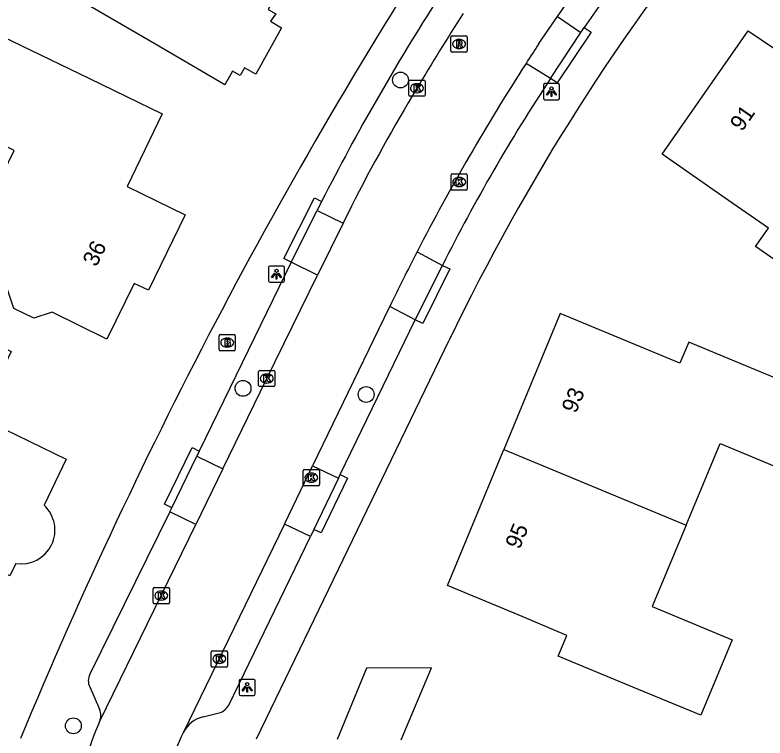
# Model space of a CAD drawing. Extents: x 160457 to 162082, y 388340 to 389736.
# Drawn here: x 161089.47 to 161135.79, y 388397.98 to 388442.64 of the extents above; entities that cross this region are included whole.
import ezdxf

# ---------------------------------------------------------------- set-up
doc = ezdxf.new("R2010")
doc.units = 0
for name, color, linetype in [('IMGEO_Boom', 7, 'Continuous'), ('IMGEO_Brandkraan', 7, 'Continuous'), ('IMGEO_Kolk', 7, 'Continuous'), ('IMGEO_Lichtpunt', 7, 'Continuous'), ('IMGEO_Pand', 7, 'Continuous'), ('IMGEO_Pand_nummerreeks', 7, 'Continuous'), ('IMGEO_Parkeervlak_open', 7, 'Continuous'), ('IMGEO_Rijbaan_lokaal_open', 7, 'Continuous'), ('IMGEO_Rioolput', 7, 'Continuous'), ('IMGEO_Voetpad_open', 7, 'Continuous')]:
    doc.layers.add(name, color=color, linetype=linetype)

msp = doc.modelspace()

# ---------------------------------------------------------------- linework, layer by layer
at = {"layer": 'IMGEO_Boom'}
for centre in [(161113.28, 388438.62), (161103.557, 388419.571), (161111.157, 388419.194), (161093.08, 388398.727)]:
    msp.add_circle(centre, 0.489, dxfattribs=at)
at = {"layer": 'IMGEO_Brandkraan'}
for p, q in [((161102.076, 388421.973), (161102.076, 388422.825)), ((161102.151, 388422.899), (161103.003, 388422.899)), ((161103.077, 388422.825), (161103.077, 388421.973)), ((161102.564, 388422.679), (161102.589, 388422.679)), ((161103.003, 388421.899), (161102.151, 388421.899)), ((161102.587, 388422.119), (161102.562, 388422.119))]:
    msp.add_line(p, q, dxfattribs=at)
for points in [[(161102.076, 388421.973), (161102.076, 388422.825)], [(161102.151, 388422.899), (161103.003, 388422.899)], [(161103.077, 388422.825), (161103.077, 388421.973)], [(161102.424, 388422.599), (161102.424, 388422.199), (161102.637, 388422.199)], [(161102.655, 388422.599), (161102.424, 388422.599)], [(161102.603, 388422.518), (161102.549, 388422.518), (161102.549, 388422.442)], [(161102.549, 388422.442), (161102.602, 388422.442)], [(161102.611, 388422.366), (161102.549, 388422.366), (161102.549, 388422.285)], [(161103.003, 388421.899), (161102.151, 388421.899)], [(161102.549, 388422.285), (161102.611, 388422.285)]]:
    msp.add_lwpolyline(points, dxfattribs=at)
for centre, radius, start, end in [((161102.153, 388422.823), 0.0765, 91.552, 178.448), ((161102.153, 388422.823), 0.0765, 91.552, 178.448), ((161103.001, 388422.823), 0.0765, 1.552, 88.448), ((161103.001, 388422.823), 0.0765, 1.552, 88.448), ((161102.604, 388422.48), 0.0379, 267.8285, 90.9355), ((161102.612, 388422.325), 0.0404, 269.8759, 90.5077), ((161102.659, 388422.454), 0.145, 59.4692, 91.5367), ((161102.684, 388422.501), 0.0922, 285.5137, 58.1501), ((161102.689, 388422.309), 0.105, 301.3115, 78.989), ((161102.153, 388421.975), 0.0765, 181.552, 268.448), ((161102.153, 388421.975), 0.0765, 181.552, 268.448), ((161102.643, 388422.45), 0.251, 268.6676, 293.5347), ((161103.001, 388421.975), 0.0765, 271.552, 358.448), ((161103.001, 388421.975), 0.0765, 271.552, 358.448)]:
    msp.add_arc(centre, radius, start, end, dxfattribs=at)
for centre, major_axis, ratio, start_param, end_param in [((161102.563, 388422.399), (-0.387, 0.002), 0.722429, 4.712389, 7.853982), ((161102.588, 388422.399), (-0.39, 0.002), 0.717154, 1.570796, 4.712389)]:
    msp.add_ellipse(centre, major_axis=major_axis, ratio=ratio, start_param=start_param, end_param=end_param, dxfattribs=at)
at = {"layer": 'IMGEO_Kolk'}
for p, q in [((161113.793, 388437.688), (161113.793, 388438.54)), ((161113.868, 388438.614), (161114.72, 388438.614)), ((161114.794, 388438.54), (161114.794, 388437.688)), ((161114.281, 388438.394), (161114.306, 388438.394)), ((161114.72, 388437.614), (161113.868, 388437.614)), ((161114.304, 388437.834), (161114.279, 388437.834)), ((161116.403, 388431.893), (161116.403, 388432.745)), ((161116.478, 388432.819), (161117.33, 388432.819)), ((161116.891, 388432.599), (161116.916, 388432.599)), ((161117.404, 388432.745), (161117.404, 388431.893)), ((161116.914, 388432.039), (161116.889, 388432.039)), ((161117.33, 388431.819), (161116.478, 388431.819)), ((161104.519, 388419.754), (161104.519, 388420.606)), ((161104.594, 388420.68), (161105.446, 388420.68)), ((161105.007, 388420.46), (161105.032, 388420.46)), ((161105.52, 388420.606), (161105.52, 388419.754)), ((161105.446, 388419.68), (161104.594, 388419.68)), ((161105.03, 388419.9), (161105.005, 388419.9)), ((161107.271, 388413.633), (161107.271, 388414.485)), ((161107.346, 388414.559), (161108.198, 388414.559)), ((161108.272, 388414.485), (161108.272, 388413.633)), ((161107.759, 388414.339), (161107.784, 388414.339)), ((161108.198, 388413.559), (161107.346, 388413.559)), ((161107.782, 388413.779), (161107.757, 388413.779)), ((161098.007, 388406.347), (161098.007, 388407.199)), ((161098.082, 388407.273), (161098.934, 388407.273)), ((161098.495, 388407.053), (161098.52, 388407.053)), ((161099.008, 388407.199), (161099.008, 388406.347)), ((161098.934, 388406.273), (161098.082, 388406.273)), ((161098.518, 388406.493), (161098.493, 388406.493)), ((161101.666, 388403.361), (161102.518, 388403.361)), ((161101.591, 388402.435), (161101.591, 388403.287)), ((161102.079, 388403.141), (161102.104, 388403.141)), ((161102.592, 388403.287), (161102.592, 388402.435)), ((161102.102, 388402.581), (161102.077, 388402.581)), ((161102.518, 388402.361), (161101.666, 388402.361))]:
    msp.add_line(p, q, dxfattribs=at)
for points in [[(161113.793, 388437.688), (161113.793, 388438.54)], [(161113.868, 388438.614), (161114.72, 388438.614)], [(161114.794, 388438.54), (161114.794, 388437.688)], [(161114.114, 388438.314), (161114.237, 388438.314), (161114.237, 388438.163), (161114.367, 388438.314), (161114.531, 388438.314), (161114.385, 388438.163), (161114.538, 388437.914), (161114.386, 388437.914), (161114.301, 388438.078), (161114.237, 388438.011), (161114.237, 388437.914), (161114.114, 388437.914), (161114.114, 388438.314)], [(161114.72, 388437.614), (161113.868, 388437.614)], [(161116.403, 388431.893), (161116.403, 388432.745)], [(161116.478, 388432.819), (161117.33, 388432.819)], [(161116.724, 388432.519), (161116.847, 388432.519), (161116.847, 388432.368), (161116.977, 388432.519), (161117.141, 388432.519), (161116.995, 388432.368), (161117.148, 388432.119), (161116.996, 388432.119), (161116.911, 388432.283), (161116.847, 388432.216), (161116.847, 388432.119), (161116.724, 388432.119), (161116.724, 388432.519)], [(161117.404, 388432.745), (161117.404, 388431.893)], [(161117.33, 388431.819), (161116.478, 388431.819)], [(161104.519, 388419.754), (161104.519, 388420.606)], [(161104.594, 388420.68), (161105.446, 388420.68)], [(161105.52, 388420.606), (161105.52, 388419.754)], [(161104.84, 388420.38), (161104.963, 388420.38), (161104.963, 388420.229), (161105.093, 388420.38), (161105.257, 388420.38), (161105.111, 388420.229), (161105.264, 388419.98), (161105.112, 388419.98), (161105.027, 388420.144), (161104.963, 388420.077), (161104.963, 388419.98), (161104.84, 388419.98), (161104.84, 388420.38)], [(161105.446, 388419.68), (161104.594, 388419.68)], [(161107.271, 388413.633), (161107.271, 388414.485)], [(161107.346, 388414.559), (161108.198, 388414.559)], [(161108.272, 388414.485), (161108.272, 388413.633)], [(161107.592, 388414.259), (161107.715, 388414.259), (161107.715, 388414.108), (161107.845, 388414.259), (161108.009, 388414.259), (161107.863, 388414.108), (161108.016, 388413.859), (161107.864, 388413.859), (161107.779, 388414.023), (161107.715, 388413.956), (161107.715, 388413.859), (161107.592, 388413.859), (161107.592, 388414.259)], [(161108.198, 388413.559), (161107.346, 388413.559)], [(161098.007, 388406.347), (161098.007, 388407.199)], [(161098.082, 388407.273), (161098.934, 388407.273)], [(161099.008, 388407.199), (161099.008, 388406.347)], [(161098.328, 388406.973), (161098.451, 388406.973), (161098.451, 388406.822), (161098.581, 388406.973), (161098.745, 388406.973), (161098.599, 388406.822), (161098.752, 388406.573), (161098.6, 388406.573), (161098.515, 388406.737), (161098.451, 388406.67), (161098.451, 388406.573), (161098.328, 388406.573), (161098.328, 388406.973)], [(161098.934, 388406.273), (161098.082, 388406.273)], [(161101.666, 388403.361), (161102.518, 388403.361)], [(161101.591, 388402.435), (161101.591, 388403.287)], [(161101.912, 388403.061), (161102.035, 388403.061), (161102.035, 388402.91), (161102.165, 388403.061), (161102.329, 388403.061), (161102.183, 388402.91), (161102.336, 388402.661), (161102.184, 388402.661), (161102.099, 388402.825), (161102.035, 388402.758), (161102.035, 388402.661), (161101.912, 388402.661), (161101.912, 388403.061)], [(161102.592, 388403.287), (161102.592, 388402.435)], [(161102.518, 388402.361), (161101.666, 388402.361)]]:
    msp.add_lwpolyline(points, dxfattribs=at)
for centre, start, end in [((161113.87, 388438.538), 91.552, 178.448), ((161113.87, 388438.538), 91.552, 178.448), ((161114.718, 388438.538), 1.552, 88.448), ((161114.718, 388438.538), 1.552, 88.448), ((161113.87, 388437.69), 181.552, 268.448), ((161113.87, 388437.69), 181.552, 268.448), ((161114.718, 388437.69), 271.552, 358.448), ((161114.718, 388437.69), 271.552, 358.448), ((161116.48, 388432.743), 91.552, 178.448), ((161116.48, 388432.743), 91.552, 178.448), ((161117.328, 388432.743), 1.552, 88.448), ((161117.328, 388432.743), 1.552, 88.448), ((161116.48, 388431.895), 181.552, 268.448), ((161116.48, 388431.895), 181.552, 268.448), ((161117.328, 388431.895), 271.552, 358.448), ((161117.328, 388431.895), 271.552, 358.448), ((161104.596, 388420.604), 91.552, 178.448), ((161104.596, 388420.604), 91.552, 178.448), ((161105.444, 388420.604), 1.552, 88.448), ((161105.444, 388420.604), 1.552, 88.448), ((161104.596, 388419.756), 181.552, 268.448), ((161104.596, 388419.756), 181.552, 268.448), ((161105.444, 388419.756), 271.552, 358.448), ((161105.444, 388419.756), 271.552, 358.448), ((161107.348, 388414.483), 91.552, 178.448), ((161107.348, 388414.483), 91.552, 178.448), ((161108.196, 388414.483), 1.552, 88.448), ((161108.196, 388414.483), 1.552, 88.448), ((161107.348, 388413.635), 181.552, 268.448), ((161107.348, 388413.635), 181.552, 268.448), ((161108.196, 388413.635), 271.552, 358.448), ((161108.196, 388413.635), 271.552, 358.448), ((161098.084, 388407.197), 91.552, 178.448), ((161098.084, 388407.197), 91.552, 178.448), ((161098.932, 388407.197), 1.552, 88.448), ((161098.932, 388407.197), 1.552, 88.448), ((161098.084, 388406.349), 181.552, 268.448), ((161098.084, 388406.349), 181.552, 268.448), ((161098.932, 388406.349), 271.552, 358.448), ((161098.932, 388406.349), 271.552, 358.448), ((161101.668, 388403.285), 91.552, 178.448), ((161101.668, 388403.285), 91.552, 178.448), ((161102.516, 388403.285), 1.552, 88.448), ((161102.516, 388403.285), 1.552, 88.448), ((161101.668, 388402.437), 181.552, 268.448), ((161101.668, 388402.437), 181.552, 268.448), ((161102.516, 388402.437), 271.552, 358.448), ((161102.516, 388402.437), 271.552, 358.448)]:
    msp.add_arc(centre, 0.0765, start, end, dxfattribs=at)
for centre, major_axis, ratio, start_param, end_param in [((161114.28, 388438.114), (-0.387, 0.002), 0.722429, 4.712389, 7.853982), ((161114.305, 388438.114), (-0.39, 0.002), 0.717154, 1.570796, 4.712389), ((161116.89, 388432.319), (-0.387, 0.002), 0.722429, 4.712389, 7.853982), ((161116.915, 388432.319), (-0.39, 0.002), 0.717154, 1.570796, 4.712389), ((161105.006, 388420.18), (-0.387, 0.002), 0.722429, 4.712389, 7.853982), ((161105.031, 388420.18), (-0.39, 0.002), 0.717154, 1.570796, 4.712389), ((161107.758, 388414.059), (-0.387, 0.002), 0.722429, 4.712389, 7.853982), ((161107.783, 388414.059), (-0.39, 0.002), 0.717154, 1.570796, 4.712389), ((161098.494, 388406.773), (-0.387, 0.002), 0.722429, 4.712389, 7.853982), ((161098.519, 388406.773), (-0.39, 0.002), 0.717154, 1.570796, 4.712389), ((161102.078, 388402.861), (-0.387, 0.002), 0.722429, 4.712389, 7.853982), ((161102.103, 388402.861), (-0.39, 0.002), 0.717154, 1.570796, 4.712389)]:
    msp.add_ellipse(centre, major_axis=major_axis, ratio=ratio, start_param=start_param, end_param=end_param, dxfattribs=at)
at = {"layer": 'IMGEO_Lichtpunt'}
for p, q in [((161122.104, 388438.304), (161122.104, 388437.497)), ((161122.104, 388438.304), (161122.104, 388437.497)), ((161123.006, 388438.399), (161122.198, 388438.399)), ((161123.006, 388438.399), (161122.198, 388438.399)), ((161123.1, 388437.497), (161123.1, 388438.304)), ((161123.1, 388437.497), (161123.1, 388438.304)), ((161122.198, 388437.403), (161123.006, 388437.403)), ((161122.198, 388437.403), (161123.006, 388437.403)), ((161105.127, 388427.034), (161105.127, 388426.227)), ((161105.127, 388427.034), (161105.127, 388426.227)), ((161106.029, 388427.129), (161105.221, 388427.129)), ((161106.029, 388427.129), (161105.221, 388427.129)), ((161106.123, 388426.227), (161106.123, 388427.034)), ((161106.123, 388426.227), (161106.123, 388427.034)), ((161105.221, 388426.133), (161106.029, 388426.133)), ((161105.221, 388426.133), (161106.029, 388426.133)), ((161103.317, 388401.505), (161103.317, 388400.698)), ((161103.317, 388401.505), (161103.317, 388400.698)), ((161104.219, 388401.6), (161103.411, 388401.6)), ((161104.219, 388401.6), (161103.411, 388401.6)), ((161104.313, 388400.698), (161104.313, 388401.505)), ((161104.313, 388400.698), (161104.313, 388401.505)), ((161103.411, 388400.604), (161104.219, 388400.604)), ((161103.411, 388400.604), (161104.219, 388400.604))]:
    msp.add_line(p, q, dxfattribs=at)
for points in [[(161122.478, 388437.968), (161122.517, 388437.94), (161122.329, 388437.678), (161122.291, 388437.705), (161122.478, 388437.968)], [(161122.58, 388437.92), (161122.627, 388437.92), (161122.627, 388437.598), (161122.58, 388437.598), (161122.58, 388437.92)], [(161122.69, 388437.94), (161122.728, 388437.967), (161122.915, 388437.705), (161122.876, 388437.677), (161122.69, 388437.94)], [(161105.501, 388426.698), (161105.54, 388426.67), (161105.352, 388426.408), (161105.314, 388426.435), (161105.501, 388426.698)], [(161105.603, 388426.65), (161105.65, 388426.65), (161105.65, 388426.328), (161105.603, 388426.328), (161105.603, 388426.65)], [(161105.713, 388426.67), (161105.751, 388426.697), (161105.938, 388426.435), (161105.899, 388426.407), (161105.713, 388426.67)], [(161103.691, 388401.169), (161103.73, 388401.141), (161103.542, 388400.879), (161103.504, 388400.906), (161103.691, 388401.169)], [(161103.793, 388401.121), (161103.84, 388401.121), (161103.84, 388400.799), (161103.793, 388400.799), (161103.793, 388401.121)], [(161103.903, 388401.141), (161103.941, 388401.168), (161104.128, 388400.906), (161104.089, 388400.878), (161103.903, 388401.141)]]:
    msp.add_lwpolyline(points, dxfattribs=at)
for centre in [(161122.603, 388438.102), (161105.626, 388426.832), (161103.816, 388401.303)]:
    msp.add_circle(centre, 0.0994, dxfattribs=at)
for centre, start, end in [((161122.198, 388438.304), 90, 180), ((161122.198, 388438.304), 90, 180), ((161123.006, 388438.304), 0, 90), ((161123.006, 388438.304), 0, 90), ((161122.198, 388437.497), 180, 270), ((161122.198, 388437.497), 180, 270), ((161123.006, 388437.497), 270, 0), ((161123.006, 388437.497), 270, 360), ((161105.221, 388427.034), 90, 180), ((161105.221, 388427.034), 90, 180), ((161106.029, 388427.034), 0, 90), ((161106.029, 388427.034), 0, 90), ((161105.221, 388426.227), 180, 270), ((161105.221, 388426.227), 180, 270), ((161106.029, 388426.227), 270, 0), ((161106.029, 388426.227), 270, 360), ((161103.411, 388401.505), 90, 180), ((161103.411, 388401.505), 90, 180), ((161104.219, 388401.505), 0, 90), ((161104.219, 388401.505), 0, 90), ((161103.411, 388400.698), 180, 270), ((161103.411, 388400.698), 180, 270), ((161104.219, 388400.698), 270, 0), ((161104.219, 388400.698), 270, 360)]:
    msp.add_arc(centre, 0.0946, start, end, dxfattribs=at)
at = {"layer": 'IMGEO_Pand'}
for points in [[(161095.553, 388451.498), (161091.633, 388453.808), (161092.339, 388455.005), (161089.643, 388456.594), (161091.096, 388459.305), (161104.349, 388451.714), (161108.688, 388449.229), (161105.102, 388442.981), (161105.573, 388442.714), (161105.251, 388442.249), (161105.936, 388441.848), (161104.336, 388438.991), (161103.648, 388439.37), (161103.378, 388438.907), (161102.91, 388439.16), (161102.421, 388438.329), (161098.105, 388440.853), (161091.545, 388444.69), (161095.553, 388451.498)], [(161088.654, 388441.337), (161094.072, 388438.711), (161098.571, 388436.531), (161096.396, 388432.035), (161099.975, 388430.286), (161097.721, 388425.633), (161096.825, 388426.05), (161095.147, 388422.621), (161091.766, 388424.274), (161090.638, 388423.904), (161089.405, 388424.512), (161089.023, 388425.624), (161084.338, 388427.898), (161086.437, 388432.196), (161088.028, 388431.42), (161089.421, 388434.273), (161087.831, 388435.05), (161086.03, 388435.919), (161088.654, 388441.337)], [(161144.832, 388434.822), (161141.535, 388430.08), (161145.926, 388427.027), (161143.037, 388422.891), (161139.31, 388425.478), (161135.203, 388428.33), (161136, 388429.478), (161133.534, 388431.184), (161129.432, 388434.043), (161134.74, 388441.66), (161136.39, 388440.542)], [(161089.527, 388408.754), (161089.15, 388408), (161085.61, 388409.713), (161084.507, 388407.4), (161077.193, 388410.903), (161079.346, 388415.417), (161081.614, 388420.174), (161074.195, 388423.712), (161074.321, 388429.116), (161084.741, 388424.041), (161089.236, 388421.852), (161087.281, 388417.791), (161092.634, 388415.192)], [(161130.919, 388411.133), (161133.011, 388416.165), (161137.953, 388414.11), (161139.892, 388418.775), (161135.692, 388420.517), (161131.073, 388422.432), (161130.533, 388421.13), (161123.134, 388424.195), (161119.651, 388415.789)], [(161130.919, 388411.133), (161128.825, 388406.097), (161133.766, 388404.043), (161131.827, 388399.378), (161127.628, 388401.115), (161123.007, 388403.026), (161123.544, 388404.318), (161120.796, 388405.491), (161116.177, 388407.405), (161119.651, 388415.789)], [(161119.651, 388415.789), (161130.919, 388411.133)], [(161092.634, 388415.192), (161091.267, 388412.35)], [(161113.321, 388397.854), (161115.193, 388402.301), (161111.183, 388402.293), (161109.368, 388397.882)]]:
    msp.add_lwpolyline(points, dxfattribs=at)
msp.add_arc((161089.854, 388410.815), 2.087, 260.9913, 47.3667, dxfattribs=at)
at = {"layer": 'IMGEO_Parkeervlak_open'}
for points in [[(161122.979, 388442.548), (161124.421, 388441.555)], [(161122.547, 388438.716), (161121.028, 388439.646)], [(161108.131, 388430.562), (161109.733, 388429.776)], [(161114.298, 388427.999), (161115.877, 388427.172)], [(161108.157, 388426.565), (161106.531, 388427.363)], [(161114.193, 388423.813), (161112.619, 388424.637)], [(161100.706, 388415.391), (161102.316, 388414.609)], [(161107.854, 388414.792), (161109.451, 388414.02)], [(161100.647, 388411.173), (161099.037, 388411.955)], [(161107.713, 388410.418), (161106.112, 388411.193)]]:
    msp.add_lwpolyline(points, dxfattribs=at)
at = {"layer": 'IMGEO_Rijbaan_lokaal_open'}
for points in [[(161122.979, 388442.548), (161124.33, 388444.511)], [(161121.825, 388440.872), (161122.979, 388442.548)], [(161110.246, 388430.821), (161109.733, 388429.776)], [(161109.733, 388429.776), (161108.157, 388426.565)], [(161102.316, 388414.609), (161105.022, 388420.179), (161108.157, 388426.565)], [(161112.619, 388424.637), (161112.584, 388424.565), (161107.854, 388414.792)], [(161102.316, 388414.609), (161100.647, 388411.173)], [(161106.112, 388411.193), (161107.854, 388414.792)], [(161106.112, 388411.193), (161099.887, 388398.331)], [(161094.699, 388398.983), (161098.509, 388406.772), (161100.647, 388411.173)]]:
    msp.add_lwpolyline(points, dxfattribs=at)
for centre, radius, start, end in [((161227.114, 388371.614), 130.959, 147.11266, 149.48396), ((161245.74, 388359.445), 148.274, 146.69032, 147.25538), ((161240.566, 388362.805), 142.105, 147.26653, 152.69215), ((161214.549, 388377.689), 117.057, 148.9225, 153.00566), ((161244.248, 388361.001), 146.204, 152.72586, 154.19859), ((161104.581, 388394.286), 10.941, 154.5774, 181.4503), ((161109.663, 388393.206), 11.038, 152.3354, 178.692)]:
    msp.add_arc(centre, radius, start, end, dxfattribs=at)
at = {"layer": 'IMGEO_Rioolput'}
for p, q in [((161116.468, 388441.345), (161117.32, 388441.345)), ((161116.393, 388440.419), (161116.393, 388441.271)), ((161116.881, 388441.125), (161116.906, 388441.125)), ((161117.394, 388441.271), (161117.394, 388440.419)), ((161116.904, 388440.565), (161116.879, 388440.565)), ((161117.32, 388440.345), (161116.468, 388440.345))]:
    msp.add_line(p, q, dxfattribs=at)
for points in [[(161116.468, 388441.345), (161117.32, 388441.345)], [(161116.393, 388440.419), (161116.393, 388441.271)], [(161116.982, 388441.043), (161116.73, 388441.045), (161116.73, 388440.645)], [(161116.908, 388440.964), (161116.854, 388440.964), (161116.854, 388440.883)], [(161116.854, 388440.883), (161116.906, 388440.883)], [(161117.394, 388441.271), (161117.394, 388440.419)], [(161116.73, 388440.645), (161116.854, 388440.645), (161116.854, 388440.807), (161116.865, 388440.807)], [(161116.912, 388440.778), (161116.983, 388440.645), (161117.123, 388440.645), (161117.058, 388440.771)], [(161117.32, 388440.345), (161116.468, 388440.345)]]:
    msp.add_lwpolyline(points, dxfattribs=at)
for centre, radius, start, end in [((161116.47, 388441.269), 0.0765, 91.552, 178.448), ((161116.47, 388441.269), 0.0765, 91.552, 178.448), ((161117.318, 388441.269), 0.0765, 1.552, 88.448), ((161117.318, 388441.269), 0.0765, 1.552, 88.448), ((161116.89, 388441.072), 0.19, 274.7715, 282.9687), ((161116.914, 388440.868), 0.0964, 77.0061, 93.1865), ((161116.928, 388440.925), 0.0378, 276.6634, 79.6772), ((161116.981, 388440.933), 0.109, 350.3612, 89.416), ((161116.979, 388440.933), 0.112, 277.5842, 350.9817), ((161116.47, 388440.421), 0.0765, 181.552, 268.448), ((161116.47, 388440.421), 0.0765, 181.552, 268.448), ((161116.864, 388440.754), 0.0533, 26.0293, 88.6989), ((161116.963, 388440.718), 0.108, 29.5134, 73.7905), ((161117.318, 388440.421), 0.0765, 271.552, 358.448), ((161117.318, 388440.421), 0.0765, 271.552, 358.448)]:
    msp.add_arc(centre, radius, start, end, dxfattribs=at)
for centre, major_axis, ratio, start_param, end_param in [((161116.88, 388440.845), (-0.387, 0.002), 0.722429, 4.712389, 7.853982), ((161116.905, 388440.845), (-0.39, 0.002), 0.717154, 1.570796, 4.712389)]:
    msp.add_ellipse(centre, major_axis=major_axis, ratio=ratio, start_param=start_param, end_param=end_param, dxfattribs=at)
at = {"layer": 'IMGEO_Voetpad_open'}
for points in [[(161125.764, 388443.512), (161124.629, 388441.871)], [(161124.629, 388441.871), (161125.061, 388441.582), (161122.962, 388438.439), (161122.547, 388438.716)], [(161124.421, 388441.555), (161124.629, 388441.871)], [(161122.547, 388438.716), (161124.421, 388441.555)], [(161106.531, 388427.363), (161106.084, 388427.586), (161107.96, 388431.336), (161108.407, 388431.113)], [(161108.407, 388431.113), (161108.131, 388430.562)], [(161106.531, 388427.363), (161108.131, 388430.562)], [(161106.531, 388427.363), (161100.856, 388415.701)], [(161115.877, 388427.172), (161116.325, 388426.952), (161114.667, 388423.58), (161114.193, 388423.813)], [(161114.193, 388423.813), (161115.877, 388427.172)], [(161109.562, 388414.251), (161114.193, 388423.813)], [(161104.393, 388397.916), (161116.292, 388422.56)], [(161099.159, 388412.204), (161098.71, 388412.422), (161100.407, 388415.919), (161100.856, 388415.701)], [(161099.159, 388412.204), (161100.706, 388415.391)], [(161100.856, 388415.701), (161100.706, 388415.391)], [(161109.562, 388414.251), (161110.012, 388414.034), (161108.379, 388410.647), (161107.929, 388410.864)], [(161109.451, 388414.02), (161107.929, 388410.864)], [(161109.451, 388414.02), (161109.562, 388414.251)], [(161099.037, 388411.955), (161099.159, 388412.204)], [(161099.037, 388411.955), (161094.099, 388401.913)], [(161107.929, 388410.864), (161107.713, 388410.418)], [(161102.674, 388400.008), (161107.713, 388410.418)], [(161094.093, 388401.132), (161094.696, 388399.752)], [(161101.095, 388399.288), (161102.074, 388399.528)]]:
    msp.add_lwpolyline(points, dxfattribs=at)
for centre, radius, start, end in [((161240.224, 388363.086), 137.464, 127.07169, 154.36404), ((161380.249, 388277.69), 314.342, 146.8368, 157.50836), ((161235.684, 388366.455), 142.759, 147.25592, 153.06876), ((161212.28, 388379.171), 107.692, 146.43223, 153.53004), ((161094.825, 388401.517), 0.827, 151.3843, 207.7353), ((161093.876, 388399.364), 0.907, 335.1499, 25.2971), ((161101.826, 388400.453), 0.958, 285.0116, 332.308), ((161101.505, 388397.529), 1.806, 103.1288, 153.6451)]:
    msp.add_arc(centre, radius, start, end, dxfattribs=at)

# ---------------------------------------------------------------- texts
at = {"layer": 'IMGEO_Pand_nummerreeks'}
for s, rotation, p in [('91', 55.1288, (161134.368, 388435.39)), ('36', 63.9249, (161094.5, 388427.032)), ('93', 67.4931, (161124.109, 388417.978)), ('95', 67.4931, (161120.63, 388409.583))]:
    msp.add_text(s, height=1, rotation=rotation, dxfattribs=at).set_placement(p)

doc.saveas('drawing.dxf')
